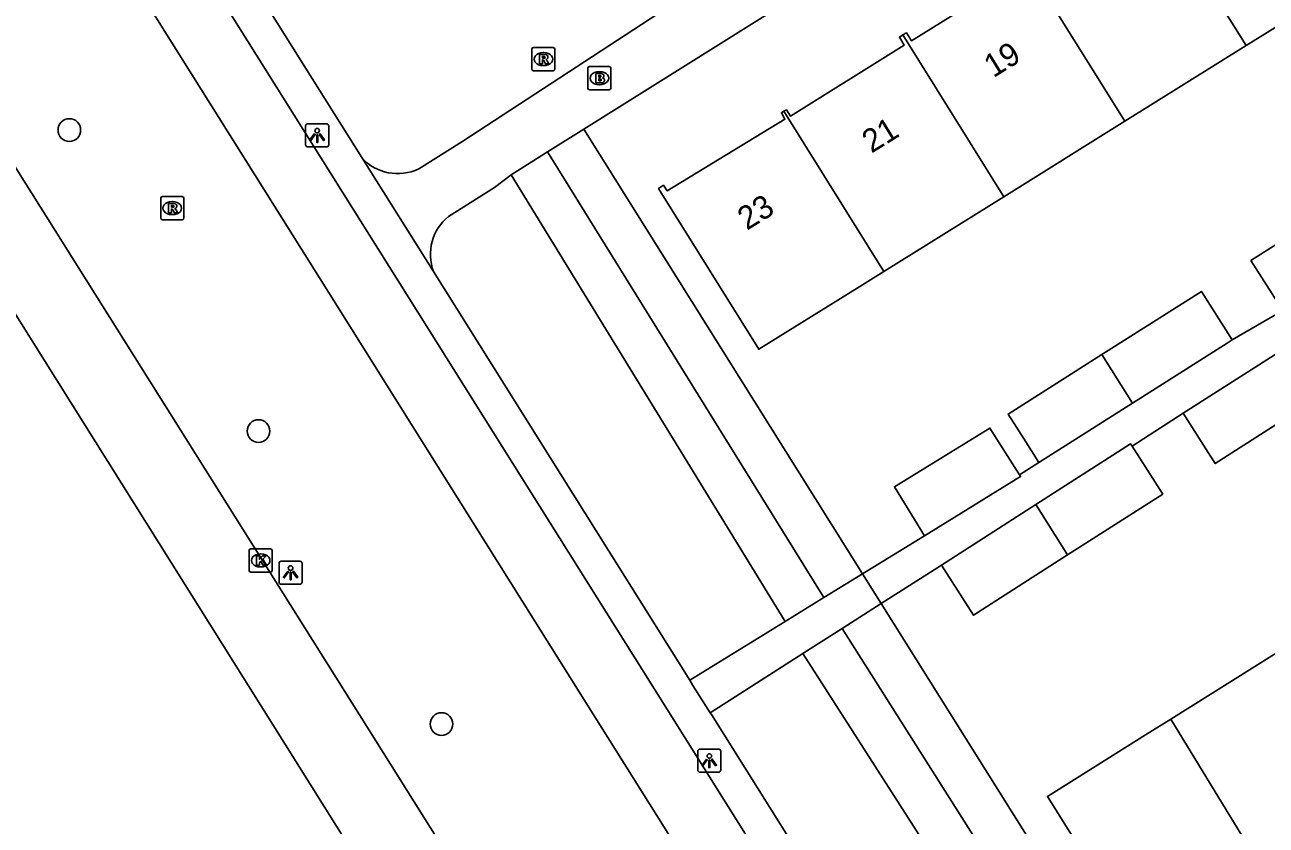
# Model space of a CAD drawing. Extents: x 160077 to 160945, y 386481 to 387498.
# Drawn here: x 160506.7 to 160560.3, y 386632.1 to 386666.7 of the extents above; entities that cross this region are included whole.
import ezdxf

# ---------------------------------------------------------------- set-up
doc = ezdxf.new("R2010")
doc.units = 0
for name, color, linetype in [('IMGEO_Boom', 7, 'Continuous'), ('IMGEO_Brandkraan', 7, 'Continuous'), ('IMGEO_Fietspad_gesloten', 7, 'Continuous'), ('IMGEO_Groenvoorziening', 7, 'Continuous'), ('IMGEO_Kolk', 7, 'Continuous'), ('IMGEO_Lichtpunt', 7, 'Continuous'), ('IMGEO_OVBaan_gesloten', 7, 'Continuous'), ('IMGEO_Pand', 7, 'Continuous'), ('IMGEO_Pand_nummerreeks', 7, 'Continuous'), ('IMGEO_Rijbaan_regionaal_gesloten', 7, 'Continuous'), ('IMGEO_Rioolput', 7, 'Continuous'), ('IMGEO_Voetpad_open', 7, 'Continuous')]:
    doc.layers.add(name, color=color, linetype=linetype)

msp = doc.modelspace()

# ---------------------------------------------------------------- linework, layer by layer
at = {"layer": 'IMGEO_Boom'}
for centre in [(160508.599, 386662.117), (160516.768, 386649.12), (160524.664, 386636.471)]:
    msp.add_circle(centre, 0.489, dxfattribs=at)
at = {"layer": 'IMGEO_Brandkraan'}
for p, q in [((160530.981, 386663.928), (160530.981, 386664.78)), ((160531.056, 386664.854), (160531.908, 386664.854)), ((160531.982, 386664.78), (160531.982, 386663.928)), ((160531.469, 386664.634), (160531.494, 386664.634)), ((160531.908, 386663.854), (160531.056, 386663.854)), ((160531.492, 386664.074), (160531.467, 386664.074))]:
    msp.add_line(p, q, dxfattribs=at)
for points in [[(160530.981, 386663.928), (160530.981, 386664.78)], [(160531.056, 386664.854), (160531.908, 386664.854)], [(160531.982, 386664.78), (160531.982, 386663.928)], [(160531.329, 386664.554), (160531.329, 386664.154), (160531.542, 386664.154)], [(160531.56, 386664.554), (160531.329, 386664.554)], [(160531.508, 386664.473), (160531.454, 386664.473), (160531.454, 386664.397)], [(160531.454, 386664.397), (160531.507, 386664.397)], [(160531.516, 386664.321), (160531.454, 386664.321), (160531.454, 386664.24)], [(160531.454, 386664.24), (160531.516, 386664.24)], [(160531.908, 386663.854), (160531.056, 386663.854)]]:
    msp.add_lwpolyline(points, dxfattribs=at)
for centre, radius, start, end in [((160531.058, 386664.778), 0.0765, 91.552, 178.448), ((160531.058, 386664.778), 0.0765, 91.552, 178.448), ((160531.906, 386664.778), 0.0765, 1.552, 88.448), ((160531.906, 386664.778), 0.0765, 1.552, 88.448), ((160531.509, 386664.435), 0.0379, 267.8285, 90.9355), ((160531.517, 386664.28), 0.0404, 269.8759, 90.5077), ((160531.564, 386664.409), 0.145, 59.4692, 91.5367), ((160531.589, 386664.456), 0.0922, 285.5137, 58.1501), ((160531.594, 386664.264), 0.105, 301.3115, 78.989), ((160531.058, 386663.93), 0.0765, 181.552, 268.448), ((160531.058, 386663.93), 0.0765, 181.552, 268.448), ((160531.548, 386664.405), 0.251, 268.6676, 293.5347), ((160531.906, 386663.93), 0.0765, 271.552, 358.448), ((160531.906, 386663.93), 0.0765, 271.552, 358.448)]:
    msp.add_arc(centre, radius, start, end, dxfattribs=at)
for centre, major_axis, ratio, start_param, end_param in [((160531.468, 386664.354), (-0.387, 0.002), 0.722429, 4.712389, 7.853982), ((160531.493, 386664.354), (-0.39, 0.002), 0.717154, 1.570796, 4.712389)]:
    msp.add_ellipse(centre, major_axis=major_axis, ratio=ratio, start_param=start_param, end_param=end_param, dxfattribs=at)
at = {"layer": 'IMGEO_Fietspad_gesloten'}
for points in [[(160545.353, 386614.4), (160540.384, 386622.308), (160531.85, 386635.887), (160531.36, 386636.669), (160520.175, 386654.495), (160507.988, 386673.919), (160499.383, 386687.635), (160498.978, 386688.282), (160486.744, 386707.806), (160476.448, 386724.239), (160468.64, 386736.699), (160465.892, 386741.082), (160454.087, 386759.909), (160444.721, 386774.848), (160437.266, 386786.737), (160433.09, 386793.395), (160422.403, 386810.435), (160420.492, 386813.481), (160411.654, 386827.581), (160407.208, 386834.673), (160401.736, 386843.281)], [(160508.908, 386677.738), (160508.937, 386677.691), (160534.247, 386637.359), (160547.703, 386615.911)]]:
    msp.add_lwpolyline(points, dxfattribs=at)
at = {"layer": 'IMGEO_Groenvoorziening'}
for points in [[(160530.808, 386662.148), (160542.843, 386642.96)], [(160541.169, 386641.93), (160529.243, 386661.168)], [(160539.496, 386640.901), (160527.678, 386660.188)], [(160543.649, 386641.674), (160557.447, 386619.675)], [(160555.856, 386618.671), (160541.96, 386640.593)], [(160554.264, 386617.669), (160540.271, 386639.512)]]:
    msp.add_lwpolyline(points, dxfattribs=at)
at = {"layer": 'IMGEO_Kolk'}
for p, q in [((160516.359, 386643.107), (160516.359, 386643.959)), ((160516.434, 386644.033), (160517.286, 386644.033)), ((160516.847, 386643.813), (160516.872, 386643.813)), ((160517.36, 386643.959), (160517.36, 386643.107)), ((160517.286, 386643.033), (160516.434, 386643.033)), ((160516.87, 386643.253), (160516.845, 386643.253))]:
    msp.add_line(p, q, dxfattribs=at)
for points in [[(160516.359, 386643.107), (160516.359, 386643.959)], [(160516.434, 386644.033), (160517.286, 386644.033)], [(160517.36, 386643.959), (160517.36, 386643.107)], [(160516.68, 386643.733), (160516.803, 386643.733), (160516.803, 386643.582), (160516.933, 386643.733), (160517.097, 386643.733), (160516.951, 386643.582), (160517.104, 386643.333), (160516.952, 386643.333), (160516.867, 386643.497), (160516.803, 386643.43), (160516.803, 386643.333), (160516.68, 386643.333), (160516.68, 386643.733)], [(160517.286, 386643.033), (160516.434, 386643.033)]]:
    msp.add_lwpolyline(points, dxfattribs=at)
for centre, start, end in [((160516.436, 386643.957), 91.552, 178.448), ((160516.436, 386643.957), 91.552, 178.448), ((160517.284, 386643.957), 1.552, 88.448), ((160517.284, 386643.957), 1.552, 88.448), ((160516.436, 386643.109), 181.552, 268.448), ((160516.436, 386643.109), 181.552, 268.448), ((160517.284, 386643.109), 271.552, 358.448), ((160517.284, 386643.109), 271.552, 358.448)]:
    msp.add_arc(centre, 0.0765, start, end, dxfattribs=at)
for centre, major_axis, ratio, start_param, end_param in [((160516.846, 386643.533), (-0.387, 0.002), 0.722429, 4.712389, 7.853982), ((160516.871, 386643.533), (-0.39, 0.002), 0.717154, 1.570796, 4.712389)]:
    msp.add_ellipse(centre, major_axis=major_axis, ratio=ratio, start_param=start_param, end_param=end_param, dxfattribs=at)
at = {"layer": 'IMGEO_Lichtpunt'}
for p, q in [((160518.801, 386662.291), (160518.801, 386661.484)), ((160518.801, 386662.291), (160518.801, 386661.484)), ((160519.703, 386662.386), (160518.895, 386662.386)), ((160519.703, 386662.386), (160518.895, 386662.386)), ((160519.797, 386661.484), (160519.797, 386662.291)), ((160519.797, 386661.484), (160519.797, 386662.291)), ((160518.895, 386661.39), (160519.703, 386661.39)), ((160518.895, 386661.39), (160519.703, 386661.39)), ((160517.652, 386643.408), (160517.652, 386642.601)), ((160517.652, 386643.408), (160517.652, 386642.601)), ((160518.554, 386643.503), (160517.746, 386643.503)), ((160518.554, 386643.503), (160517.746, 386643.503)), ((160518.648, 386642.601), (160518.648, 386643.408)), ((160518.648, 386642.601), (160518.648, 386643.408)), ((160517.746, 386642.507), (160518.554, 386642.507)), ((160517.746, 386642.507), (160518.554, 386642.507)), ((160535.728, 386635.294), (160535.728, 386634.487)), ((160535.728, 386635.294), (160535.728, 386634.487)), ((160536.63, 386635.389), (160535.822, 386635.389)), ((160536.63, 386635.389), (160535.822, 386635.389)), ((160536.724, 386634.487), (160536.724, 386635.294)), ((160536.724, 386634.487), (160536.724, 386635.294)), ((160535.822, 386634.393), (160536.63, 386634.393)), ((160535.822, 386634.393), (160536.63, 386634.393))]:
    msp.add_line(p, q, dxfattribs=at)
for points in [[(160519.175, 386661.955), (160519.214, 386661.927), (160519.026, 386661.665), (160518.988, 386661.692), (160519.175, 386661.955)], [(160519.277, 386661.907), (160519.324, 386661.907), (160519.324, 386661.585), (160519.277, 386661.585), (160519.277, 386661.907)], [(160519.387, 386661.927), (160519.425, 386661.954), (160519.612, 386661.692), (160519.573, 386661.664), (160519.387, 386661.927)], [(160518.026, 386643.072), (160518.065, 386643.044), (160517.877, 386642.782), (160517.839, 386642.809), (160518.026, 386643.072)], [(160518.128, 386643.024), (160518.175, 386643.024), (160518.175, 386642.702), (160518.128, 386642.702), (160518.128, 386643.024)], [(160518.238, 386643.044), (160518.276, 386643.071), (160518.463, 386642.809), (160518.424, 386642.781), (160518.238, 386643.044)], [(160536.102, 386634.958), (160536.141, 386634.93), (160535.953, 386634.668), (160535.915, 386634.695), (160536.102, 386634.958)], [(160536.204, 386634.91), (160536.251, 386634.91), (160536.251, 386634.588), (160536.204, 386634.588), (160536.204, 386634.91)], [(160536.314, 386634.93), (160536.352, 386634.957), (160536.539, 386634.695), (160536.5, 386634.667), (160536.314, 386634.93)]]:
    msp.add_lwpolyline(points, dxfattribs=at)
for centre in [(160519.3, 386662.089), (160518.151, 386643.206), (160536.227, 386635.092)]:
    msp.add_circle(centre, 0.0994, dxfattribs=at)
for centre, start, end in [((160518.895, 386662.291), 90, 180), ((160518.895, 386662.291), 90, 180), ((160519.703, 386662.291), 0, 90), ((160519.703, 386662.291), 0, 90), ((160518.895, 386661.484), 180, 270), ((160518.895, 386661.484), 180, 270), ((160519.703, 386661.484), 270, 0), ((160519.703, 386661.484), 270, 360), ((160517.746, 386643.408), 90, 180), ((160517.746, 386643.408), 90, 180), ((160518.554, 386643.408), 0, 90), ((160518.554, 386643.408), 0, 90), ((160517.746, 386642.601), 180, 270), ((160517.746, 386642.601), 180, 270), ((160518.554, 386642.601), 270, 0), ((160518.554, 386642.601), 270, 360), ((160535.822, 386635.294), 90, 180), ((160535.822, 386635.294), 90, 180), ((160536.63, 386635.294), 0, 90), ((160536.63, 386635.294), 0, 90), ((160535.822, 386634.487), 180, 270), ((160535.822, 386634.487), 180, 270), ((160536.63, 386634.487), 270, 0), ((160536.63, 386634.487), 270, 360)]:
    msp.add_arc(centre, 0.0946, start, end, dxfattribs=at)
at = {"layer": 'IMGEO_OVBaan_gesloten'}
msp.add_lwpolyline([(160444.774, 386752.299), (160489.97, 386680.162), (160533.871, 386610.149)], dxfattribs=at)
at = {"layer": 'IMGEO_Pand'}
for points in [[(160555.048, 386672.738), (160559.397, 386665.759)], [(160544.585, 386666.219), (160544.739, 386666.315), (160544.955, 386665.968), (160549.888, 386669.042), (160549.72, 386669.311), (160549.86, 386669.398)], [(160554.161, 386662.495), (160549.86, 386669.398)], [(160564.589, 386668.994), (160559.397, 386665.759)], [(160539.451, 386662.926), (160539.56, 386662.988), (160539.73, 386662.72), (160544.643, 386665.782), (160544.431, 386666.123), (160544.585, 386666.219)], [(160544.585, 386666.219), (160548.935, 386659.238)], [(160559.397, 386665.759), (160554.161, 386662.495)], [(160543.759, 386656.013), (160542.609, 386655.296), (160538.365, 386652.651), (160534.034, 386659.599), (160534.248, 386659.732), (160534.414, 386659.491), (160539.494, 386662.585), (160539.341, 386662.863), (160539.451, 386662.926)], [(160543.759, 386656.013), (160539.451, 386662.926)], [(160554.161, 386662.495), (160548.935, 386659.238)], [(160548.935, 386659.238), (160543.759, 386656.013)], [(160563.6, 386659.015), (160559.61, 386656.479), (160560.983, 386654.318)], [(160558.801, 386653.058), (160557.47, 386655.152), (160553.18, 386652.426)], [(160554.492, 386650.32), (160558.58, 386652.918), (160558.801, 386653.058)], [(160550.46, 386647.758), (160549.892, 386648.652), (160549.488, 386649.288), (160549.129, 386649.852), (160553.18, 386652.426)], [(160553.18, 386652.426), (160554.492, 386650.32)], [(160556.684, 386649.886), (160560.766, 386652.499)], [(160550.46, 386647.758), (160554.492, 386650.32)], [(160562.134, 386650.319), (160558.071, 386647.719), (160556.684, 386649.886)], [(160545.513, 386644.602), (160544.215, 386646.712), (160548.338, 386649.248), (160549.618, 386647.224)], [(160550.328, 386645.95), (160554.417, 386648.567), (160554.477, 386648.473)], [(160554.477, 386648.473), (160555.805, 386646.399), (160551.696, 386643.77)], [(160549.618, 386647.224), (160549.662, 386647.154), (160545.513, 386644.602)], [(160546.247, 386643.337), (160550.328, 386645.95)], [(160550.328, 386645.95), (160551.696, 386643.77)], [(160551.696, 386643.77), (160547.634, 386641.17), (160546.247, 386643.337)], [(160561.363, 386639.953), (160556.145, 386636.679)], [(160560.26, 386629.963), (160558.511, 386628.865), (160559.081, 386627.957), (160555.582, 386625.762), (160550.827, 386633.342), (160555.063, 386636), (160556.145, 386636.679)], [(160556.145, 386636.679), (160560.26, 386629.963)]]:
    msp.add_lwpolyline(points, dxfattribs=at)
at = {"layer": 'IMGEO_Rijbaan_regionaal_gesloten'}
msp.add_lwpolyline([(160567.677, 386562.751), (160564.214, 386568.079), (160559.632, 386575.392), (160555.818, 386581.643), (160469.262, 386719.4)], dxfattribs=at)
at = {"layer": 'IMGEO_Rioolput'}
for p, q in [((160528.564, 386664.752), (160528.564, 386665.604)), ((160528.639, 386665.678), (160529.491, 386665.678)), ((160529.052, 386665.458), (160529.077, 386665.458)), ((160529.565, 386665.604), (160529.565, 386664.752)), ((160529.075, 386664.898), (160529.05, 386664.898)), ((160529.491, 386664.678), (160528.639, 386664.678)), ((160512.542, 386658.319), (160512.542, 386659.171)), ((160512.617, 386659.245), (160513.469, 386659.245)), ((160513.03, 386659.025), (160513.055, 386659.025)), ((160513.543, 386659.171), (160513.543, 386658.319)), ((160513.053, 386658.465), (160513.028, 386658.465)), ((160513.469, 386658.245), (160512.617, 386658.245))]:
    msp.add_line(p, q, dxfattribs=at)
for points in [[(160528.564, 386664.752), (160528.564, 386665.604)], [(160528.639, 386665.678), (160529.491, 386665.678)], [(160529.153, 386665.376), (160528.901, 386665.378), (160528.901, 386664.978)], [(160529.079, 386665.297), (160529.025, 386665.297), (160529.025, 386665.216)], [(160529.565, 386665.604), (160529.565, 386664.752)], [(160528.901, 386664.978), (160529.025, 386664.978), (160529.025, 386665.14), (160529.036, 386665.14)], [(160529.025, 386665.216), (160529.077, 386665.216)], [(160529.083, 386665.111), (160529.154, 386664.978), (160529.294, 386664.978), (160529.229, 386665.104)], [(160529.491, 386664.678), (160528.639, 386664.678)], [(160512.542, 386658.319), (160512.542, 386659.171)], [(160512.617, 386659.245), (160513.469, 386659.245)], [(160513.131, 386658.943), (160512.879, 386658.945), (160512.879, 386658.545)], [(160513.057, 386658.864), (160513.003, 386658.864), (160513.003, 386658.783)], [(160513.543, 386659.171), (160513.543, 386658.319)], [(160512.879, 386658.545), (160513.003, 386658.545), (160513.003, 386658.707), (160513.014, 386658.707)], [(160513.003, 386658.783), (160513.055, 386658.783)], [(160513.061, 386658.678), (160513.132, 386658.545), (160513.272, 386658.545), (160513.207, 386658.671)], [(160513.469, 386658.245), (160512.617, 386658.245)]]:
    msp.add_lwpolyline(points, dxfattribs=at)
for centre, radius, start, end in [((160528.641, 386665.602), 0.0765, 91.552, 178.448), ((160528.641, 386665.602), 0.0765, 91.552, 178.448), ((160529.085, 386665.201), 0.0964, 77.0061, 93.1865), ((160529.099, 386665.258), 0.0378, 276.6634, 79.6772), ((160529.152, 386665.266), 0.109, 350.3612, 89.416), ((160529.15, 386665.266), 0.112, 277.5842, 350.9817), ((160529.489, 386665.602), 0.0765, 1.552, 88.448), ((160529.489, 386665.602), 0.0765, 1.552, 88.448), ((160528.641, 386664.754), 0.0765, 181.552, 268.448), ((160528.641, 386664.754), 0.0765, 181.552, 268.448), ((160529.035, 386665.087), 0.0533, 26.0293, 88.6989), ((160529.061, 386665.405), 0.19, 274.7715, 282.9687), ((160529.134, 386665.051), 0.108, 29.5134, 73.7905), ((160529.489, 386664.754), 0.0765, 271.552, 358.448), ((160529.489, 386664.754), 0.0765, 271.552, 358.448), ((160512.619, 386659.169), 0.0765, 91.552, 178.448), ((160512.619, 386659.169), 0.0765, 91.552, 178.448), ((160513.063, 386658.768), 0.0964, 77.0061, 93.1865), ((160513.077, 386658.825), 0.0378, 276.6634, 79.6772), ((160513.13, 386658.833), 0.109, 350.3612, 89.416), ((160513.467, 386659.169), 0.0765, 1.552, 88.448), ((160513.467, 386659.169), 0.0765, 1.552, 88.448), ((160512.619, 386658.321), 0.0765, 181.552, 268.448), ((160512.619, 386658.321), 0.0765, 181.552, 268.448), ((160513.013, 386658.654), 0.0533, 26.0293, 88.6989), ((160513.039, 386658.972), 0.19, 274.7715, 282.9687), ((160513.128, 386658.833), 0.112, 277.5842, 350.9817), ((160513.112, 386658.618), 0.108, 29.5134, 73.7905), ((160513.467, 386658.321), 0.0765, 271.552, 358.448), ((160513.467, 386658.321), 0.0765, 271.552, 358.448)]:
    msp.add_arc(centre, radius, start, end, dxfattribs=at)
for centre, major_axis, ratio, start_param, end_param in [((160529.051, 386665.178), (-0.387, 0.002), 0.722429, 4.712389, 7.853982), ((160529.076, 386665.178), (-0.39, 0.002), 0.717154, 1.570796, 4.712389), ((160513.029, 386658.745), (-0.387, 0.002), 0.722429, 4.712389, 7.853982), ((160513.054, 386658.745), (-0.39, 0.002), 0.717154, 1.570796, 4.712389)]:
    msp.add_ellipse(centre, major_axis=major_axis, ratio=ratio, start_param=start_param, end_param=end_param, dxfattribs=at)
at = {"layer": 'IMGEO_Voetpad_open'}
for points in [[(160560.846, 386680.979), (160530.808, 386662.148)], [(160521.222, 386660.93), (160509.139, 386680.171)], [(160523.682, 386660.442), (160525.541, 386661.6), (160534.378, 386667.381)], [(160529.243, 386661.168), (160530.808, 386662.148)], [(160527.678, 386660.188), (160529.243, 386661.168)], [(160524.32, 386656.006), (160521.222, 386660.93)], [(160527.678, 386660.188), (160526.956, 386659.637), (160524.968, 386658.378)], [(160535.38, 386638.369), (160524.32, 386656.006)], [(160558.801, 386653.058), (160560.983, 386654.318)], [(160554.477, 386648.473), (160556.684, 386649.886)], [(160549.618, 386647.224), (160550.46, 386647.758)], [(160542.843, 386642.96), (160545.513, 386644.602)], [(160543.649, 386641.674), (160546.247, 386643.337)], [(160542.843, 386642.96), (160541.169, 386641.93)], [(160542.843, 386642.96), (160543.649, 386641.674)], [(160541.169, 386641.93), (160539.496, 386640.901)], [(160541.96, 386640.593), (160543.649, 386641.674)], [(160539.496, 386640.901), (160535.38, 386638.369)], [(160540.271, 386639.512), (160541.96, 386640.593)], [(160536.271, 386636.951), (160540.271, 386639.512)], [(160536.271, 386636.951), (160535.523, 386638.141), (160535.38, 386638.369)], [(160549.014, 386616.631), (160548.38, 386617.651), (160536.318, 386636.876), (160536.271, 386636.951)]]:
    msp.add_lwpolyline(points, dxfattribs=at)
for centre, radius, start, end in [((160522.774, 386662.311), 2.078, 221.6552, 295.9041), ((160526.288, 386656.743), 2.102, 128.9198, 200.5209)]:
    msp.add_arc(centre, radius, start, end, dxfattribs=at)

# ---------------------------------------------------------------- texts
at = {"layer": 'IMGEO_Pand_nummerreeks'}
for s, p in [('19', (160548.489, 386664.351)), ('21', (160543.228, 386661.093)), ('23', (160537.851, 386657.764))]:
    msp.add_text(s, height=1, rotation=31.7665, dxfattribs=at).set_placement(p)

doc.saveas('drawing.dxf')
